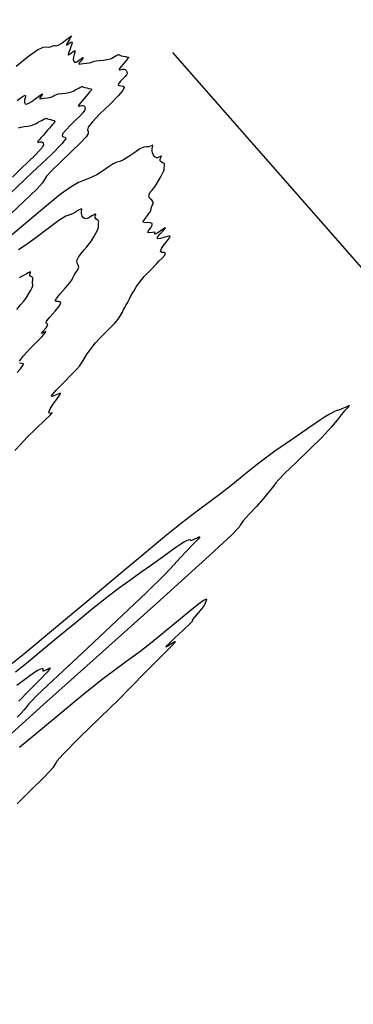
# Model space of a CAD drawing. Extents: x 3249832 to 3255657, y 13789405 to 13793316.
# Tile 655 of 656: x 3253117 to 3253157, y 13791304 to 13791422. Entities that reach past the tile are written whole.
import ezdxf

# ---------------------------------------------------------------- set-up
doc = ezdxf.new("R2010")
doc.units = 0
doc.header["$LTSCALE"] = 100
doc.header["$MEASUREMENT"] = 0
doc.linetypes.add('DASHED', pattern=[0.75, 0.5, -0.25])
for name, color, linetype in [('GRATIO_03231_CON', 1, 'CONTINUOUS'), ('PLAN', 7, 'CONTINUOUS'), ('TARGETS_EAST', 7, 'CONTINUOUS')]:
    doc.layers.add(name, color=color, linetype=linetype)

# ---------------------------------------------------------------- blocks, each defined once
blk = doc.blocks.new('Gratio_032316_contours')
at = {"layer": 'GRATIO_03231_CON', "color": 5, "linetype": 'Continuous', "flags": 128}
for points in [[(3253116.17, 13791416.62), (3253117.65, 13791417.82), (3253118.73, 13791418.58), (3253119.41, 13791418.9), (3253119.82, 13791418.93), (3253120.08, 13791418.89), (3253120.31, 13791418.92), (3253120.51, 13791419.01), (3253120.69, 13791419.08), (3253120.85, 13791419.07), (3253121.03, 13791419.06), (3253121.29, 13791419.15), (3253121.68, 13791419.39), (3253122.11, 13791419.72), (3253122.49, 13791420.02), (3253122.73, 13791420.22), (3253122.82, 13791420.26), (3253122.76, 13791420.13), (3253122.58, 13791419.83), (3253122.36, 13791419.47), (3253122.22, 13791419.21), (3253122.23, 13791419.13), (3253122.36, 13791419.21), (3253122.55, 13791419.36), (3253122.73, 13791419.51), (3253122.87, 13791419.55), (3253122.89, 13791419.41), (3253122.78, 13791419.04), (3253122.61, 13791418.57), (3253122.46, 13791418.17), (3253122.42, 13791417.97), (3253122.46, 13791417.94), (3253122.54, 13791417.99), (3253122.62, 13791418.05), (3253122.71, 13791418.12), (3253122.84, 13791418.22), (3253123.02, 13791418.36), (3253123.19, 13791418.46), (3253123.28, 13791418.45), (3253123.25, 13791418.28), (3253123.16, 13791417.99), (3253123.07, 13791417.67), (3253123.05, 13791417.39), (3253123.1, 13791417.18), (3253123.21, 13791417.07), (3253123.38, 13791417.09), (3253123.58, 13791417.21), (3253123.81, 13791417.37), (3253124.03, 13791417.53), (3253124.19, 13791417.64), (3253124.23, 13791417.63), (3253124.13, 13791417.46), (3253123.94, 13791417.22), (3253123.77, 13791417), (3253123.7, 13791416.89), (3253123.75, 13791416.86), (3253123.94, 13791416.89), (3253124.26, 13791416.92), (3253124.64, 13791416.97), (3253124.97, 13791417.01), (3253125.18, 13791417.05), (3253125.29, 13791417.09), (3253125.35, 13791417.13), (3253125.43, 13791417.17), (3253125.56, 13791417.21), (3253125.81, 13791417.26), (3253126.21, 13791417.3), (3253126.66, 13791417.34), (3253127.06, 13791417.39), (3253127.33, 13791417.43), (3253127.5, 13791417.5), (3253127.66, 13791417.58), (3253127.87, 13791417.7), (3253128.09, 13791417.82), (3253128.28, 13791417.92), (3253128.4, 13791417.98), (3253128.46, 13791418), (3253128.5, 13791417.99), (3253128.54, 13791417.96), (3253128.63, 13791417.91), (3253128.79, 13791417.86), (3253129.04, 13791417.8), (3253129.31, 13791417.75), (3253129.54, 13791417.7), (3253129.66, 13791417.67), (3253129.69, 13791417.64), (3253129.67, 13791417.6), (3253129.63, 13791417.55), (3253129.55, 13791417.47), (3253129.42, 13791417.31), (3253129.23, 13791417.08), (3253129.01, 13791416.81), (3253128.8, 13791416.56), (3253128.65, 13791416.38), (3253128.56, 13791416.26), (3253128.54, 13791416.2), (3253128.58, 13791416.17), (3253128.69, 13791416.17), (3253128.83, 13791416.2), (3253128.98, 13791416.24), (3253129.14, 13791416.25), (3253129.29, 13791416.21), (3253129.41, 13791416.09), (3253129.49, 13791415.92), (3253129.5, 13791415.73), (3253129.43, 13791415.55), (3253129.27, 13791415.37), (3253129.04, 13791415.14), (3253128.76, 13791414.86), (3253128.51, 13791414.58), (3253128.42, 13791414.37), (3253128.54, 13791414.27), (3253128.8, 13791414.24), (3253129.05, 13791414.19), (3253129.16, 13791414.04), (3253129, 13791413.7), (3253128.44, 13791413.04), (3253127.43, 13791412.02), (3253126.25, 13791410.87), (3253125.3, 13791409.88), (3253124.84, 13791409.27), (3253124.76, 13791408.95), (3253124.83, 13791408.75), (3253124.83, 13791408.52), (3253124.59, 13791408.11), (3253123.93, 13791407.39), (3253122.8, 13791406.3), (3253121.49, 13791405.07), (3253120.41, 13791404.02), (3253119.83, 13791403.38), (3253119.57, 13791402.98), (3253119.33, 13791402.59), (3253118.72, 13791401.89), (3253117.04, 13791400.25), (3253113.48, 13791396.99)], [(3253116.31, 13791412.49), (3253116.65, 13791412.76), (3253117.01, 13791413), (3253117.25, 13791413.12), (3253117.32, 13791413.03), (3253117.27, 13791412.8), (3253117.19, 13791412.52), (3253117.17, 13791412.26), (3253117.25, 13791412.08), (3253117.42, 13791412.04), (3253117.7, 13791412.15), (3253118.06, 13791412.38), (3253118.46, 13791412.68), (3253118.85, 13791412.98), (3253119.18, 13791413.21), (3253119.35, 13791413.3), (3253119.32, 13791413.2), (3253119.18, 13791413), (3253119.03, 13791412.8), (3253118.98, 13791412.71), (3253119.05, 13791412.7), (3253119.24, 13791412.73), (3253119.55, 13791412.77), (3253119.91, 13791412.81), (3253120.24, 13791412.86), (3253120.46, 13791412.92), (3253120.6, 13791412.99), (3253120.71, 13791413.06), (3253120.83, 13791413.13), (3253121.01, 13791413.2), (3253121.28, 13791413.27), (3253121.67, 13791413.32), (3253122.12, 13791413.37), (3253122.52, 13791413.43), (3253122.82, 13791413.51), (3253123.04, 13791413.61), (3253123.25, 13791413.72), (3253123.47, 13791413.85), (3253123.7, 13791413.97), (3253123.88, 13791414.07), (3253124.01, 13791414.13), (3253124.1, 13791414.16), (3253124.15, 13791414.16), (3253124.21, 13791414.14), (3253124.29, 13791414.1), (3253124.44, 13791414.05), (3253124.68, 13791413.99), (3253124.93, 13791413.94), (3253125.14, 13791413.88), (3253125.24, 13791413.83), (3253125.24, 13791413.76), (3253125.18, 13791413.68), (3253125.09, 13791413.58), (3253124.97, 13791413.44), (3253124.8, 13791413.24), (3253124.59, 13791413), (3253124.36, 13791412.72), (3253124.13, 13791412.45), (3253123.92, 13791412.21), (3253123.76, 13791412.02), (3253123.67, 13791411.89), (3253123.68, 13791411.82), (3253123.76, 13791411.81), (3253123.89, 13791411.83), (3253124.03, 13791411.87), (3253124.18, 13791411.88), (3253124.31, 13791411.84), (3253124.42, 13791411.73), (3253124.47, 13791411.55), (3253124.41, 13791411.3), (3253124.21, 13791411.01), (3253123.86, 13791410.64), (3253123.36, 13791410.15), (3253122.73, 13791409.54), (3253122.13, 13791408.93), (3253121.75, 13791408.46), (3253121.69, 13791408.21), (3253121.86, 13791408.12), (3253122.08, 13791408.06), (3253122.14, 13791407.9), (3253121.71, 13791407.32), (3253120.43, 13791406.01), (3253118.12, 13791403.82), (3253115.43, 13791401.28)], [(3253116.45, 13791409.19), (3253116.75, 13791409.28), (3253117.14, 13791409.34), (3253117.57, 13791409.4), (3253117.98, 13791409.48), (3253118.31, 13791409.59), (3253118.59, 13791409.72), (3253118.83, 13791409.86), (3253119.07, 13791409.99), (3253119.3, 13791410.12), (3253119.49, 13791410.22), (3253119.63, 13791410.29), (3253119.74, 13791410.33), (3253119.81, 13791410.34), (3253119.87, 13791410.32), (3253119.96, 13791410.28), (3253120.1, 13791410.23), (3253120.32, 13791410.18), (3253120.55, 13791410.13), (3253120.74, 13791410.07), (3253120.81, 13791409.99), (3253120.79, 13791409.89), (3253120.7, 13791409.77), (3253120.56, 13791409.6), (3253120.38, 13791409.41), (3253120.18, 13791409.17), (3253119.96, 13791408.91), (3253119.72, 13791408.63), (3253119.46, 13791408.33), (3253119.19, 13791408.04), (3253118.95, 13791407.77), (3253118.8, 13791407.58), (3253118.77, 13791407.47), (3253118.83, 13791407.45), (3253118.95, 13791407.47), (3253119.08, 13791407.5), (3253119.21, 13791407.51), (3253119.34, 13791407.48), (3253119.44, 13791407.37), (3253119.45, 13791407.17), (3253119.33, 13791406.88), (3253119, 13791406.46), (3253118.45, 13791405.91), (3253117.68, 13791405.16), (3253116.71, 13791404.23), (3253115.76, 13791403.29)], [(3253115.27, 13791344.53), (3253117.26, 13791346.14), (3253120.65, 13791348.96), (3253124.71, 13791352.35), (3253128.44, 13791355.47), (3253131.09, 13791357.68), (3253132.81, 13791359.11), (3253134.01, 13791360.1), (3253135.05, 13791360.95), (3253136.04, 13791361.75), (3253137.09, 13791362.56), (3253138.26, 13791363.42), (3253139.5, 13791364.33), (3253140.75, 13791365.27), (3253141.97, 13791366.22), (3253143.11, 13791367.16), (3253144.17, 13791368.03), (3253145.13, 13791368.81), (3253146.12, 13791369.57), (3253147.25, 13791370.39), (3253148.61, 13791371.33), (3253150.01, 13791372.29), (3253151.24, 13791373.12), (3253152.12, 13791373.73), (3253152.73, 13791374.16), (3253153.22, 13791374.48), (3253153.69, 13791374.76), (3253154.13, 13791374.98), (3253154.47, 13791375.15), (3253154.67, 13791375.24), (3253154.76, 13791375.28), (3253154.79, 13791375.28), (3253154.8, 13791375.27), (3253154.85, 13791375.27), (3253155, 13791375.31), (3253155.28, 13791375.43), (3253155.63, 13791375.59), (3253155.95, 13791375.73), (3253156.15, 13791375.83), (3253156.22, 13791375.84), (3253156.16, 13791375.76), (3253155.95, 13791375.54), (3253155.64, 13791375.19), (3253155.23, 13791374.71), (3253154.74, 13791374.08), (3253154.04, 13791373.22), (3253152.96, 13791372.04), (3253151.44, 13791370.54), (3253149.81, 13791368.98), (3253148.48, 13791367.71), (3253147.75, 13791366.97), (3253147.4, 13791366.55), (3253147.11, 13791366.15), (3253146.6, 13791365.51), (3253145.89, 13791364.67), (3253145.05, 13791363.72), (3253144.19, 13791362.77), (3253143.46, 13791361.97), (3253143.08, 13791361.48), (3253142.97, 13791361.22), (3253142.05, 13791360.26), (3253138.99, 13791357.42), (3253133.04, 13791352.06), (3253125.8, 13791345.58), (3253119.47, 13791339.92), (3253115.57, 13791336.41)], [(3253116.09, 13791343.86), (3253117.41, 13791344.9), (3253119.2, 13791346.37), (3253121.3, 13791348.11), (3253123.42, 13791349.86), (3253125.36, 13791351.44), (3253127.09, 13791352.8), (3253128.61, 13791353.96), (3253129.96, 13791354.94), (3253131.18, 13791355.8), (3253132.34, 13791356.61), (3253133.46, 13791357.43), (3253134.5, 13791358.2), (3253135.36, 13791358.82), (3253135.98, 13791359.24), (3253136.41, 13791359.49), (3253136.7, 13791359.63), (3253136.9, 13791359.72), (3253137.03, 13791359.76), (3253137.09, 13791359.76), (3253137.09, 13791359.71), (3253137.11, 13791359.65), (3253137.19, 13791359.64), (3253137.39, 13791359.7), (3253137.66, 13791359.81), (3253137.94, 13791359.95), (3253138.18, 13791360.08), (3253138.25, 13791360.06), (3253138.03, 13791359.79), (3253137.44, 13791359.17), (3253136.65, 13791358.36), (3253135.86, 13791357.52), (3253135.16, 13791356.73), (3253134.04, 13791355.54), (3253131.85, 13791353.38), (3253128.24, 13791349.96), (3253124.1, 13791346.09), (3253120.62, 13791342.83), (3253118.68, 13791341), (3253117.93, 13791340.26), (3253117.7, 13791339.99), (3253117.46, 13791339.69), (3253117.13, 13791339.29), (3253116.73, 13791338.84), (3253116.32, 13791338.39)], [(3253116.26, 13791342.23), (3253117.49, 13791343.16), (3253118.27, 13791343.72), (3253118.7, 13791343.99), (3253118.94, 13791344.11), (3253119.14, 13791344.2), (3253119.29, 13791344.24), (3253119.38, 13791344.23), (3253119.39, 13791344.15), (3253119.37, 13791344.04), (3253119.38, 13791343.96), (3253119.49, 13791343.96), (3253119.68, 13791344.04), (3253119.94, 13791344.18), (3253120.21, 13791344.32), (3253120.28, 13791344.28), (3253119.9, 13791343.82), (3253118.93, 13791342.81), (3253117.66, 13791341.52), (3253116.49, 13791340.33)]]:
    blk.add_lwpolyline(points, dxfattribs=at)
at = {"layer": 'GRATIO_03231_CON', "color": 1, "linetype": 'Continuous', "flags": 128}
for points in [[(3253116.04, 13791370.42), (3253116.69, 13791371.15), (3253117.52, 13791372.04), (3253118.57, 13791373.07), (3253119.59, 13791374.05), (3253120.31, 13791374.73), (3253120.51, 13791374.97), (3253120.37, 13791374.93), (3253120.17, 13791374.89), (3253120.11, 13791375.06), (3253120.25, 13791375.44), (3253120.58, 13791375.97), (3253121.05, 13791376.59), (3253121.44, 13791377.11), (3253121.49, 13791377.34), (3253121.08, 13791377.18), (3253120.56, 13791376.92), (3253120.4, 13791376.98), (3253120.94, 13791377.63), (3253121.9, 13791378.62), (3253122.84, 13791379.56), (3253123.45, 13791380.18), (3253123.78, 13791380.57), (3253124.03, 13791380.94), (3253124.34, 13791381.43), (3253124.73, 13791382.04), (3253125.19, 13791382.69), (3253125.72, 13791383.35), (3253126.29, 13791383.98), (3253126.88, 13791384.59), (3253127.46, 13791385.16), (3253127.98, 13791385.7), (3253128.42, 13791386.2), (3253128.73, 13791386.65), (3253128.94, 13791387.04), (3253129.09, 13791387.37), (3253129.23, 13791387.63), (3253129.36, 13791387.85), (3253129.49, 13791388.07), (3253129.63, 13791388.34), (3253129.8, 13791388.67), (3253130.01, 13791389.08), (3253130.3, 13791389.58), (3253130.65, 13791390.14), (3253131.08, 13791390.73), (3253131.58, 13791391.32), (3253132.08, 13791391.86), (3253132.51, 13791392.31), (3253132.83, 13791392.65), (3253133.08, 13791392.92), (3253133.36, 13791393.21), (3253133.71, 13791393.56), (3253134.03, 13791393.91), (3253134.14, 13791394.15), (3253133.98, 13791394.22), (3253133.7, 13791394.23), (3253133.53, 13791394.36), (3253133.66, 13791394.71), (3253133.98, 13791395.19), (3253134.35, 13791395.65), (3253134.61, 13791395.99), (3253134.69, 13791396.17), (3253134.51, 13791396.18), (3253134.05, 13791396.06), (3253133.51, 13791395.91), (3253133.15, 13791395.88), (3253133.15, 13791396.07), (3253133.41, 13791396.4), (3253133.75, 13791396.76), (3253134.01, 13791397.04), (3253134.12, 13791397.18), (3253134, 13791397.14), (3253133.64, 13791396.9), (3253133.19, 13791396.6), (3253132.87, 13791396.41), (3253132.81, 13791396.42), (3253132.87, 13791396.56), (3253132.83, 13791396.66), (3253132.56, 13791396.64), (3253132.21, 13791396.58), (3253132.01, 13791396.62), (3253132.1, 13791396.85), (3253132.35, 13791397.19), (3253132.54, 13791397.51), (3253132.51, 13791397.71), (3253132.3, 13791397.8), (3253132, 13791397.82), (3253131.7, 13791397.8), (3253131.49, 13791397.82), (3253131.45, 13791397.95), (3253131.64, 13791398.24), (3253131.94, 13791398.62), (3253132.21, 13791398.99), (3253132.35, 13791399.27), (3253132.4, 13791399.48), (3253132.44, 13791399.67), (3253132.54, 13791399.87), (3253132.63, 13791400.07), (3253132.63, 13791400.28), (3253132.47, 13791400.49), (3253132.26, 13791400.71), (3253132.12, 13791400.94), (3253132.15, 13791401.2), (3253132.3, 13791401.45), (3253132.49, 13791401.69), (3253132.67, 13791401.9), (3253132.84, 13791402.13), (3253133.05, 13791402.45), (3253133.32, 13791402.9), (3253133.59, 13791403.39), (3253133.81, 13791403.79), (3253133.93, 13791404.03), (3253133.97, 13791404.15), (3253133.97, 13791404.25), (3253133.98, 13791404.4), (3253133.99, 13791404.57), (3253134, 13791404.72), (3253134.01, 13791404.82), (3253133.99, 13791404.88), (3253133.91, 13791404.94), (3253133.76, 13791405.01), (3253133.59, 13791405.11), (3253133.48, 13791405.25), (3253133.48, 13791405.42), (3253133.55, 13791405.6), (3253133.62, 13791405.74), (3253133.65, 13791405.81), (3253133.64, 13791405.82), (3253133.59, 13791405.8), (3253133.52, 13791405.76), (3253133.44, 13791405.72), (3253133.35, 13791405.67), (3253133.26, 13791405.62), (3253133.16, 13791405.59), (3253133.04, 13791405.6), (3253132.9, 13791405.67), (3253132.76, 13791405.8), (3253132.64, 13791405.98), (3253132.56, 13791406.2), (3253132.51, 13791406.43), (3253132.52, 13791406.66), (3253132.57, 13791406.87), (3253132.61, 13791407.03), (3253132.61, 13791407.1), (3253132.51, 13791407.08), (3253132.34, 13791407), (3253132.12, 13791406.93), (3253131.87, 13791406.91), (3253131.53, 13791406.86), (3253131.06, 13791406.66), (3253130.42, 13791406.25), (3253129.72, 13791405.76), (3253129.09, 13791405.36), (3253128.64, 13791405.16), (3253128.27, 13791405.06), (3253127.83, 13791404.88), (3253127.23, 13791404.49), (3253126.54, 13791404), (3253125.87, 13791403.55), (3253125.29, 13791403.26), (3253124.78, 13791403.06), (3253124.27, 13791402.89), (3253123.66, 13791402.63), (3253122.79, 13791402.12), (3253121.48, 13791401.17), (3253119.33, 13791399.43), (3253115.07, 13791395.83)], [(3253116.31, 13791379.79), (3253116.7, 13791380.25), (3253116.99, 13791380.63), (3253117.05, 13791380.85), (3253116.84, 13791380.9), (3253116.59, 13791380.93)], [(3253116.59, 13791381.18), (3253117.06, 13791381.8), (3253117.84, 13791382.64), (3253118.66, 13791383.48), (3253119.29, 13791384.14), (3253119.67, 13791384.57), (3253119.76, 13791384.73), (3253119.59, 13791384.66), (3253119.33, 13791384.52), (3253119.22, 13791384.51), (3253119.43, 13791384.78), (3253119.77, 13791385.18), (3253119.99, 13791385.51), (3253119.92, 13791385.64), (3253119.77, 13791385.72), (3253119.81, 13791385.96), (3253120.25, 13791386.5), (3253120.87, 13791387.19), (3253121.38, 13791387.8), (3253121.55, 13791388.16), (3253121.46, 13791388.31), (3253121.22, 13791388.33), (3253120.98, 13791388.33), (3253120.87, 13791388.41), (3253121.01, 13791388.7), (3253121.47, 13791389.26), (3253122.08, 13791389.95), (3253122.62, 13791390.57), (3253122.9, 13791390.99), (3253123.03, 13791391.26), (3253123.15, 13791391.51), (3253123.36, 13791391.81), (3253123.59, 13791392.13), (3253123.71, 13791392.44), (3253123.65, 13791392.71), (3253123.53, 13791392.96), (3253123.49, 13791393.26), (3253123.68, 13791393.66), (3253124, 13791394.1), (3253124.37, 13791394.53), (3253124.69, 13791394.91), (3253124.96, 13791395.26), (3253125.23, 13791395.64), (3253125.51, 13791396.09), (3253125.77, 13791396.54), (3253125.96, 13791396.91), (3253126.05, 13791397.14), (3253126.07, 13791397.27), (3253126.07, 13791397.37), (3253126.07, 13791397.51), (3253126.08, 13791397.67), (3253126.09, 13791397.81), (3253126.11, 13791397.92), (3253126.09, 13791398.01), (3253126.03, 13791398.08), (3253125.9, 13791398.15), (3253125.76, 13791398.25), (3253125.66, 13791398.37), (3253125.66, 13791398.52), (3253125.71, 13791398.68), (3253125.77, 13791398.79), (3253125.77, 13791398.84), (3253125.72, 13791398.83), (3253125.61, 13791398.78), (3253125.47, 13791398.7), (3253125.29, 13791398.61), (3253125.1, 13791398.5), (3253124.9, 13791398.39), (3253124.72, 13791398.3), (3253124.54, 13791398.27), (3253124.38, 13791398.31), (3253124.24, 13791398.41), (3253124.13, 13791398.57), (3253124.06, 13791398.76), (3253124.02, 13791398.96), (3253124.03, 13791399.17), (3253124.06, 13791399.34), (3253124.07, 13791399.45), (3253123.96, 13791399.44), (3253123.69, 13791399.29), (3253123.33, 13791399.06), (3253122.96, 13791398.87), (3253122.61, 13791398.76), (3253122.14, 13791398.57), (3253121.31, 13791398.06), (3253120.02, 13791397.11), (3253118.55, 13791395.99), (3253117.27, 13791395.05), (3253116.46, 13791394.54)], [(3253116.25, 13791387.38), (3253116.71, 13791387.92), (3253117.09, 13791388.39), (3253117.41, 13791388.83), (3253117.7, 13791389.28), (3253117.94, 13791389.7), (3253118.1, 13791390.03), (3253118.17, 13791390.25), (3253118.18, 13791390.38), (3253118.16, 13791390.49), (3253118.15, 13791390.62), (3253118.16, 13791390.77), (3253118.18, 13791390.91), (3253118.2, 13791391.03), (3253118.2, 13791391.13), (3253118.15, 13791391.22), (3253118.05, 13791391.3), (3253117.92, 13791391.38), (3253117.84, 13791391.49), (3253117.84, 13791391.62), (3253117.88, 13791391.75), (3253117.91, 13791391.85), (3253117.89, 13791391.88), (3253117.8, 13791391.85), (3253117.64, 13791391.77), (3253117.41, 13791391.65), (3253117.14, 13791391.5), (3253116.84, 13791391.33), (3253116.55, 13791391.16)], [(3253116.31, 13791327.99), (3253117.92, 13791329.58), (3253119.55, 13791331.21), (3253120.65, 13791332.39), (3253120.95, 13791332.84), (3253121.06, 13791333.1), (3253121.81, 13791333.96), (3253123.75, 13791335.9), (3253126.28, 13791338.37), (3253128.5, 13791340.54), (3253129.77, 13791341.81), (3253130.46, 13791342.53), (3253131.19, 13791343.28), (3253132.4, 13791344.48), (3253133.78, 13791345.85), (3253134.88, 13791346.95), (3253135.33, 13791347.44), (3253135.24, 13791347.45), (3253134.86, 13791347.2), (3253134.42, 13791346.91), (3253134.18, 13791346.81), (3253134.4, 13791347.1), (3253135.2, 13791347.88), (3253136.26, 13791348.86), (3253137.1, 13791349.65), (3253137.4, 13791349.97), (3253137.37, 13791350.01), (3253137.37, 13791350.09), (3253137.65, 13791350.43), (3253138.1, 13791350.94), (3253138.53, 13791351.44), (3253138.79, 13791351.79), (3253138.91, 13791352.03), (3253138.99, 13791352.24), (3253139.08, 13791352.46), (3253139.05, 13791352.58), (3253138.76, 13791352.45), (3253138.08, 13791351.96), (3253137.04, 13791351.13), (3253135.7, 13791350.03), (3253134.14, 13791348.73), (3253132.52, 13791347.42), (3253131.03, 13791346.25), (3253129.75, 13791345.33), (3253128.38, 13791344.34), (3253126.5, 13791342.91), (3253123.88, 13791340.8), (3253120.98, 13791338.41), (3253118.43, 13791336.29), (3253116.6, 13791334.76)]]:
    blk.add_lwpolyline(points, dxfattribs=at)

msp = doc.modelspace()

# ---------------------------------------------------------------- linework, layer by layer
at = {"layer": 'PLAN', "color": 8, "linetype": 'DASHED'}
msp.add_line((3252689.96, 13791925.79), (3253606.13, 13790880.88), dxfattribs=at)

# ---------------------------------------------------------------- block references
at = {"layer": 'TARGETS_EAST'}
msp.add_blockref('Gratio_032316_contours', (0, 0), dxfattribs=at)

doc.saveas('drawing.dxf')
